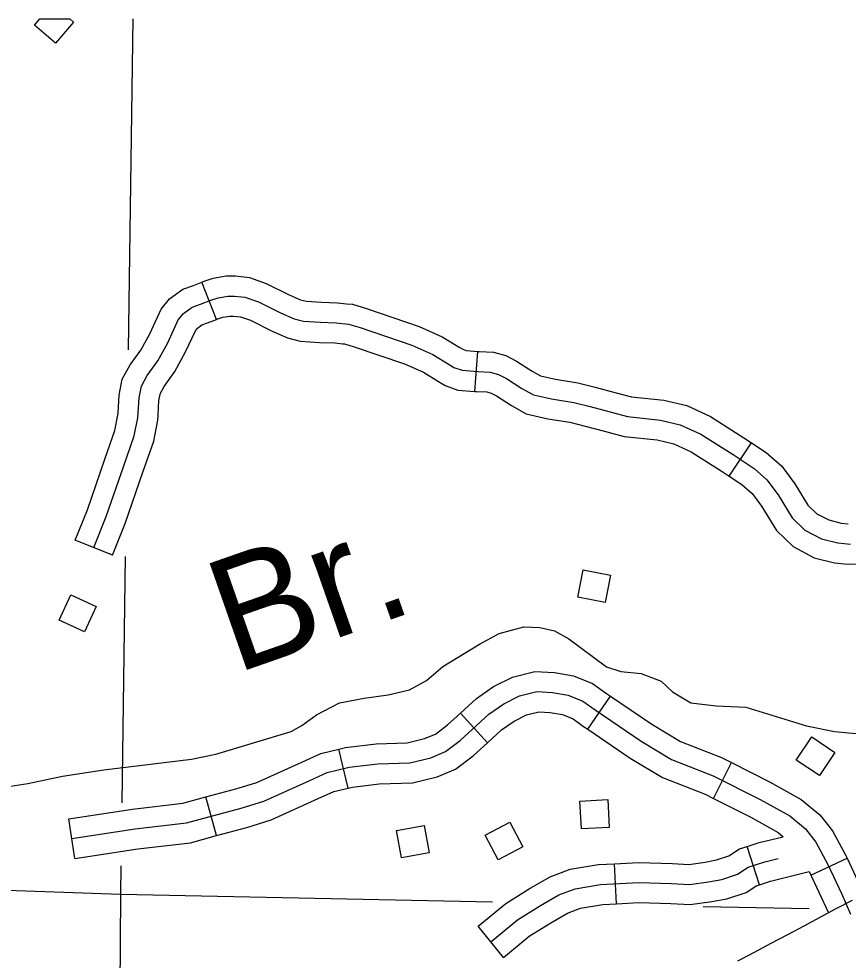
# Model space of a CAD drawing. Extents: x 1370130 to 1380143, y 377636 to 380256.
# Drawn here: x 1378543.5 to 1378673.7, y 378685.1 to 378832.9 of the extents above; entities that cross this region are included whole.
import ezdxf

# ---------------------------------------------------------------- set-up
doc = ezdxf.new("R2010")
doc.units = 0
for name, color, linetype in [('Level 10', 7, 'Continuous'), ('Level 32', 7, 'Continuous'), ('Level 35', 7, 'Continuous'), ('Level 45', 7, 'Continuous'), ('Level 5', 7, 'Continuous'), ('Level 56', 7, 'Continuous')]:
    doc.layers.add(name, color=color, linetype=linetype)

msp = doc.modelspace()

# ---------------------------------------------------------------- linework, layer by layer
at = {"layer": 'Level 10'}
for p, q in [((1378669.29, 378691.82), (1378671.82, 378693.17)), ((1378671.82, 378693.17), (1378674.38, 378694.51)), ((1378666.76, 378690.47), (1378669.29, 378691.82)), ((1378664.19, 378689.11), (1378666.76, 378690.47)), ((1378661.58, 378687.73), (1378664.19, 378689.11)), ((1378658.96, 378686.34), (1378661.58, 378687.73)), ((1378656.35, 378684.95), (1378658.96, 378686.34))]:
    msp.add_line(p, q, dxfattribs=at)
at = {"layer": 'Level 32'}
for p, q in [((1378632.81, 378721.33), (1378636.36, 378726.54)), ((1378617.05, 378719.22), (1378612.81, 378723.88)), ((1378595.2, 378712.09), (1378593.73, 378718.22)), ((1378652.52, 378710.46), (1378655.34, 378716.1)), ((1378574.49, 378704.63), (1378572.84, 378710.71)), ((1378552.27, 378701.05), (1378551.33, 378707.28)), ((1378659.75, 378696.92), (1378657.82, 378702.91)), ((1378667.81, 378698.39), (1378673.51, 378701.07)), ((1378637.33, 378693.93), (1378637.02, 378700.22)), ((1378619.55, 378685.5), (1378615.57, 378690.39))]:
    msp.add_line(p, q, dxfattribs=at)
for points in [[(1378612.81, 378723.88), (1378615.31, 378726.15), (1378617.99, 378728.04), (1378620.97, 378729.53), (1378624.49, 378730.41), (1378627.6, 378730.24), (1378630.58, 378729.74), (1378633.56, 378728.51), (1378635.74, 378726.96), (1378636.36, 378726.54)], [(1378551.8, 378704.17), (1378561.76, 378705.67), (1378569.81, 378706.63), (1378578.4, 378708.95), (1378581.95, 378710.04), (1378589.18, 378713.31), (1378591.91, 378714.54), (1378595.32, 378715.36), (1378599.82, 378715.91), (1378604.87, 378716.05), (1378608.15, 378716.86), (1378610.47, 378717.82), (1378612.79, 378719.59), (1378617.29, 378723.69), (1378619.61, 378725.33), (1378622.07, 378726.56), (1378624.79, 378727.24), (1378627.25, 378727.1), (1378629.71, 378726.69), (1378632.03, 378725.74), (1378633.94, 378724.37), (1378641.17, 378719.46), (1378645.94, 378716.59), (1378652.49, 378714), (1378659.86, 378710.31), (1378664.5, 378707.72), (1378666.96, 378705.67), (1378668.59, 378703.62), (1378670.5, 378700.07), (1378672.69, 378695.43), (1378674.02, 378692.29)], [(1378636.36, 378726.54), (1378642.87, 378722.11), (1378647.34, 378719.42), (1378653.78, 378716.88), (1378655.34, 378716.1)], [(1378593.73, 378718.22), (1378594.76, 378718.47), (1378599.59, 378719.05), (1378604.44, 378719.18), (1378607.16, 378719.86), (1378608.88, 378720.57), (1378610.77, 378722.02), (1378612.81, 378723.88)], [(1378617.05, 378719.22), (1378619.27, 378721.23), (1378621.23, 378722.62), (1378623.17, 378723.59), (1378625.1, 378724.07), (1378626.9, 378723.97), (1378628.84, 378723.65), (1378630.49, 378722.96), (1378632.13, 378721.79), (1378632.81, 378721.33)], [(1378632.81, 378721.33), (1378639.47, 378716.8), (1378644.54, 378713.76), (1378651.21, 378711.12), (1378652.52, 378710.46)], [(1378595.2, 378712.09), (1378595.88, 378712.26), (1378600.06, 378712.76), (1378605.3, 378712.91), (1378609.14, 378713.86), (1378612.05, 378715.07), (1378614.81, 378717.17), (1378617.05, 378719.22)], [(1378572.84, 378710.71), (1378577.53, 378711.97), (1378580.83, 378712.99), (1378587.89, 378716.19), (1378590.89, 378717.54), (1378593.73, 378718.22)], [(1378655.34, 378716.1), (1378661.33, 378713.1), (1378666.29, 378710.32), (1378669.22, 378707.89), (1378671.23, 378705.37), (1378673.32, 378701.49), (1378673.51, 378701.07)], [(1378574.49, 378704.63), (1378579.28, 378705.92), (1378583.07, 378707.09), (1378590.48, 378710.44), (1378592.93, 378711.55), (1378595.2, 378712.09)], [(1378551.33, 378707.28), (1378561.34, 378708.79), (1378569.21, 378709.73), (1378572.84, 378710.71)], [(1378652.52, 378710.46), (1378658.39, 378707.53), (1378662.71, 378705.11), (1378663.48, 378704.46)], [(1378552.27, 378701.05), (1378562.18, 378702.55), (1378570.41, 378703.52), (1378574.49, 378704.63)], [(1378657.82, 378702.91), (1378659.73, 378703.53), (1378663.48, 378704.46)], [(1378637.02, 378700.22), (1378640.76, 378700.41), (1378646.09, 378700.26), (1378648.64, 378700.11), (1378651.23, 378700.48), (1378653.03, 378700.82), (1378654.94, 378701.44), (1378656.62, 378702.53), (1378657.82, 378702.91)], [(1378617.56, 378687.94), (1378621.77, 378691.38), (1378625.37, 378693.65), (1378628.25, 378695.31), (1378630.84, 378696.28), (1378634.81, 378696.96), (1378640.79, 378697.25), (1378645.96, 378697.11), (1378648.77, 378696.95), (1378651.74, 378697.37), (1378653.82, 378697.76), (1378656.3, 378698.58), (1378657.98, 378699.66), (1378660.59, 378700.5), (1378662.67, 378701.01)], [(1378673.51, 378701.07), (1378676.16, 378695.45)], [(1378615.57, 378690.39), (1378619.93, 378693.94), (1378623.74, 378696.35), (1378626.9, 378698.17), (1378630.02, 378699.34), (1378634.47, 378700.1), (1378637.02, 378700.22)], [(1378659.75, 378696.92), (1378661.46, 378697.47), (1378667.54, 378698.98)], [(1378667.54, 378698.98), (1378670.58, 378692.51)], [(1378637.33, 378693.93), (1378640.83, 378694.1), (1378645.82, 378693.97), (1378648.9, 378693.79), (1378652.25, 378694.26), (1378654.61, 378694.7), (1378657.67, 378695.71), (1378659.33, 378696.78), (1378659.75, 378696.92)], [(1378619.55, 378685.5), (1378623.61, 378688.82), (1378626.99, 378690.95), (1378629.6, 378692.45), (1378631.67, 378693.23), (1378635.15, 378693.82), (1378637.33, 378693.93)]]:
    msp.add_lwpolyline(points, dxfattribs=at)
at = {"layer": 'Level 35'}
msp.add_lwpolyline([(1378538.7, 378711.89), (1378544.91, 378712.83), (1378550.32, 378713.99), (1378556.83, 378714.98), (1378570.61, 378716.65), (1378574.39, 378717.42), (1378586.22, 378721), (1378587.9, 378721.94), (1378590.23, 378723.62), (1378593.81, 378725.48), (1378597.69, 378726.24), (1378601.48, 378726.72), (1378604.81, 378727.51), (1378607.48, 378728.99), (1378610.05, 378731.19), (1378615.79, 378734.71), (1378618.88, 378736.38), (1378622.74, 378737.44), (1378625.26, 378737.32), (1378627.58, 378736.78), (1378629.85, 378735.51), (1378635.75, 378731.14), (1378638, 378730.38), (1378641.16, 378730.08), (1378644.3, 378728.88), (1378646.08, 378727.22), (1378649, 378725.48), (1378652.95, 378724.99), (1378657.62, 378724.78), (1378667.16, 378721.88), (1378671.55, 378720.99), (1378678.87, 378720.29)], dxfattribs=at)
at = {"layer": 'Level 45'}
for p, q in [((1378574.51, 378785.7), (1378572.23, 378791.57)), ((1378615.08, 378774.4), (1378615.54, 378780.69)), ((1378654.98, 378761.1), (1378658.48, 378766.34)), ((1378558.2, 378748.7), (1378552.35, 378751.02))]:
    msp.add_line(p, q, dxfattribs=at)
for points in [[(1378572.23, 378791.57), (1378572.58, 378791.7), (1378573.98, 378792.17), (1378576.04, 378792.53), (1378577.5, 378792.53), (1378579.68, 378792.29), (1378582.32, 378791.37), (1378585.92, 378789.57), (1378587.71, 378788.79), (1378588.66, 378788.56), (1378591, 378788.39), (1378593.52, 378788.3), (1378594.94, 378788.16)], [(1378559.06, 378771.05), (1378559.22, 378773.79), (1378559.72, 378776.33), (1378560.97, 378778.57), (1378562.62, 378780.86), (1378564.04, 378783.45), (1378565.81, 378787.3), (1378567.15, 378788.93), (1378569.22, 378790.45), (1378570.9, 378791.05), (1378572.23, 378791.57)], [(1378555.28, 378749.86), (1378557.21, 378754.73), (1378559.96, 378762.73), (1378561.61, 378767.41), (1378562.17, 378770.26), (1378562.35, 378773.39), (1378562.72, 378775.23), (1378563.64, 378776.88), (1378565.29, 378779.18), (1378566.85, 378782.03), (1378568.51, 378785.62), (1378569.33, 378786.63), (1378570.71, 378787.64), (1378572, 378788.1), (1378573.65, 378788.74), (1378574.75, 378789.11), (1378576.31, 378789.38), (1378577.32, 378789.38), (1378578.98, 378789.2), (1378581.09, 378788.47), (1378584.58, 378786.72), (1378586.7, 378785.8), (1378588.17, 378785.43), (1378590.83, 378785.25), (1378593.31, 378785.16), (1378595.24, 378784.97), (1378597.08, 378784.42), (1378605.16, 378781.66), (1378608.47, 378780.19), (1378611.04, 378778.63), (1378611.78, 378778.17), (1378613.06, 378777.71), (1378615.54, 378777.53), (1378617.47, 378777.43), (1378618.76, 378777.07), (1378620.04, 378776.42), (1378622.43, 378774.86), (1378624.27, 378773.85), (1378627.12, 378773.21), (1378630.61, 378772.65), (1378633.18, 378772.01), (1378639.06, 378770.45), (1378644.21, 378769.9), (1378647.33, 378769.16), (1378650.55, 378767.69), (1378655.6, 378764.47), (1378658.91, 378762.27), (1378660.93, 378760.52), (1378662.67, 378758.13), (1378664.88, 378754.55), (1378666.9, 378752.62), (1378669.47, 378751.24), (1378672.04, 378750.59), (1378674.07, 378750.41)], [(1378594.94, 378788.16), (1378595.85, 378788.08), (1378598.04, 378787.42), (1378606.31, 378784.6), (1378609.93, 378782.99), (1378612.69, 378781.31), (1378613.16, 378781.02), (1378613.72, 378780.82), (1378615.54, 378780.69)], [(1378565.35, 378770.68), (1378565.48, 378772.99), (1378565.71, 378774.13), (1378566.3, 378775.19), (1378567.96, 378777.5), (1378569.67, 378780.61), (1378571.2, 378783.93), (1378571.52, 378784.32), (1378572.2, 378784.83), (1378573.1, 378785.15), (1378574.51, 378785.7)], [(1378574.51, 378785.7), (1378574.72, 378785.78), (1378575.53, 378786.05), (1378576.59, 378786.23), (1378577.15, 378786.23), (1378578.28, 378786.11), (1378579.86, 378785.56), (1378583.25, 378783.86), (1378585.68, 378782.81), (1378587.67, 378782.31), (1378590.66, 378782.1), (1378593.1, 378782.01), (1378594.34, 378781.89)], [(1378594.34, 378781.89), (1378594.63, 378781.87), (1378596.12, 378781.42), (1378604.01, 378778.73), (1378607.01, 378777.4), (1378609.39, 378775.95), (1378610.4, 378775.32), (1378612.4, 378774.6), (1378615.08, 378774.4)], [(1378615.54, 378780.69), (1378615.73, 378780.67), (1378617.99, 378780.56), (1378619.91, 378780.01), (1378621.62, 378779.16), (1378624.06, 378777.56), (1378625.4, 378776.82), (1378627.71, 378776.3), (1378631.24, 378775.74), (1378633.97, 378775.06), (1378637.06, 378774.24)], [(1378615.08, 378774.4), (1378615.35, 378774.38), (1378616.96, 378774.31), (1378617.61, 378774.12), (1378618.47, 378773.69), (1378620.81, 378772.16), (1378623.14, 378770.88), (1378626.53, 378770.11), (1378629.98, 378769.56), (1378632.4, 378768.96), (1378635.44, 378768.15)], [(1378637.06, 378774.24), (1378639.64, 378773.55), (1378644.74, 378773.01), (1378648.36, 378772.16), (1378652.05, 378770.46), (1378657.32, 378767.11), (1378658.48, 378766.34)], [(1378552.35, 378751.02), (1378554.25, 378755.82), (1378556.99, 378763.76), (1378558.57, 378768.24), (1378559.03, 378770.66), (1378559.06, 378771.05)], [(1378558.2, 378748.7), (1378560.16, 378753.64), (1378562.94, 378761.69), (1378564.66, 378766.59), (1378565.3, 378769.87), (1378565.35, 378770.68)], [(1378635.44, 378768.15), (1378638.49, 378767.34), (1378643.68, 378766.79), (1378646.3, 378766.17), (1378649.04, 378764.92), (1378653.88, 378761.83), (1378654.98, 378761.1)], [(1378658.48, 378766.34), (1378660.82, 378764.78), (1378663.26, 378762.67), (1378665.29, 378759.89), (1378667.35, 378756.54), (1378668.76, 378755.19), (1378670.62, 378754.2), (1378672.57, 378753.71), (1378673.68, 378753.61)], [(1378654.98, 378761.1), (1378657, 378759.76), (1378658.6, 378758.37), (1378660.06, 378756.37), (1378662.41, 378752.55), (1378665.03, 378750.04), (1378668.33, 378748.28), (1378671.52, 378747.48), (1378673.11, 378747.33)], [(1378673.11, 378747.33), (1378673.96, 378747.26), (1378677.67, 378747.36), (1378681.12, 378747.72), (1378684.21, 378747.72), (1378690.28, 378747.18), (1378695.33, 378746.88)]]:
    msp.add_lwpolyline(points, dxfattribs=at)
at = {"layer": 'Level 5'}
for points in [[(1378561.38, 378832.91), (1378560.64, 378780.94)], [(1378560.18, 378748.45), (1378559.63, 378709.76)], [(1378360.18, 378702.44), (1378559.43, 378695.42)], [(1378559.49, 378699.88), (1378559.43, 378695.42)], [(1378559.43, 378695.42), (1378558.98, 378628.16)], [(1378559.43, 378695.42), (1378617.82, 378694.21)], [(1378650.93, 378693.52), (1378667.53, 378693.17)]]:
    msp.add_lwpolyline(points, dxfattribs=at)
at = {"layer": 'Level 56'}
for p, q in [((1378545.92, 378831.93), (1378546.76, 378832.91)), ((1378546.76, 378832.91), (1378551.51, 378832.91)), ((1378552.09, 378832.41), (1378549.24, 378829.08)), ((1378551.51, 378832.91), (1378552.09, 378832.41)), ((1378549.24, 378829.08), (1378545.92, 378831.93))]:
    msp.add_line(p, q, dxfattribs=at)
for points in [[(1378635.52, 378741.25), (1378631.23, 378742.08), (1378632.07, 378746.39), (1378636.36, 378745.55)], [(1378551.65, 378742.45), (1378555.63, 378740.63), (1378553.81, 378736.64), (1378549.83, 378738.46)], [(1378671.61, 378717.67), (1378669.16, 378714.05), (1378665.53, 378716.5), (1378667.97, 378720.13)], [(1378635.93, 378710.29), (1378636.18, 378705.92), (1378631.8, 378705.67), (1378631.55, 378710.03)], [(1378620.59, 378706.74), (1378622.62, 378702.87), (1378618.73, 378700.83), (1378616.7, 378704.71)], [(1378607.11, 378706.21), (1378607.88, 378701.9), (1378603.56, 378701.13), (1378602.79, 378705.43)]]:
    msp.add_lwpolyline(points, close=True, dxfattribs=at)

# ---------------------------------------------------------------- texts
at = {"layer": 'Level 35'}
msp.add_text('Br.', height=17.741, rotation=19.2751, dxfattribs=at).set_placement((1378577.45, 378730.01))

doc.saveas('drawing.dxf')
